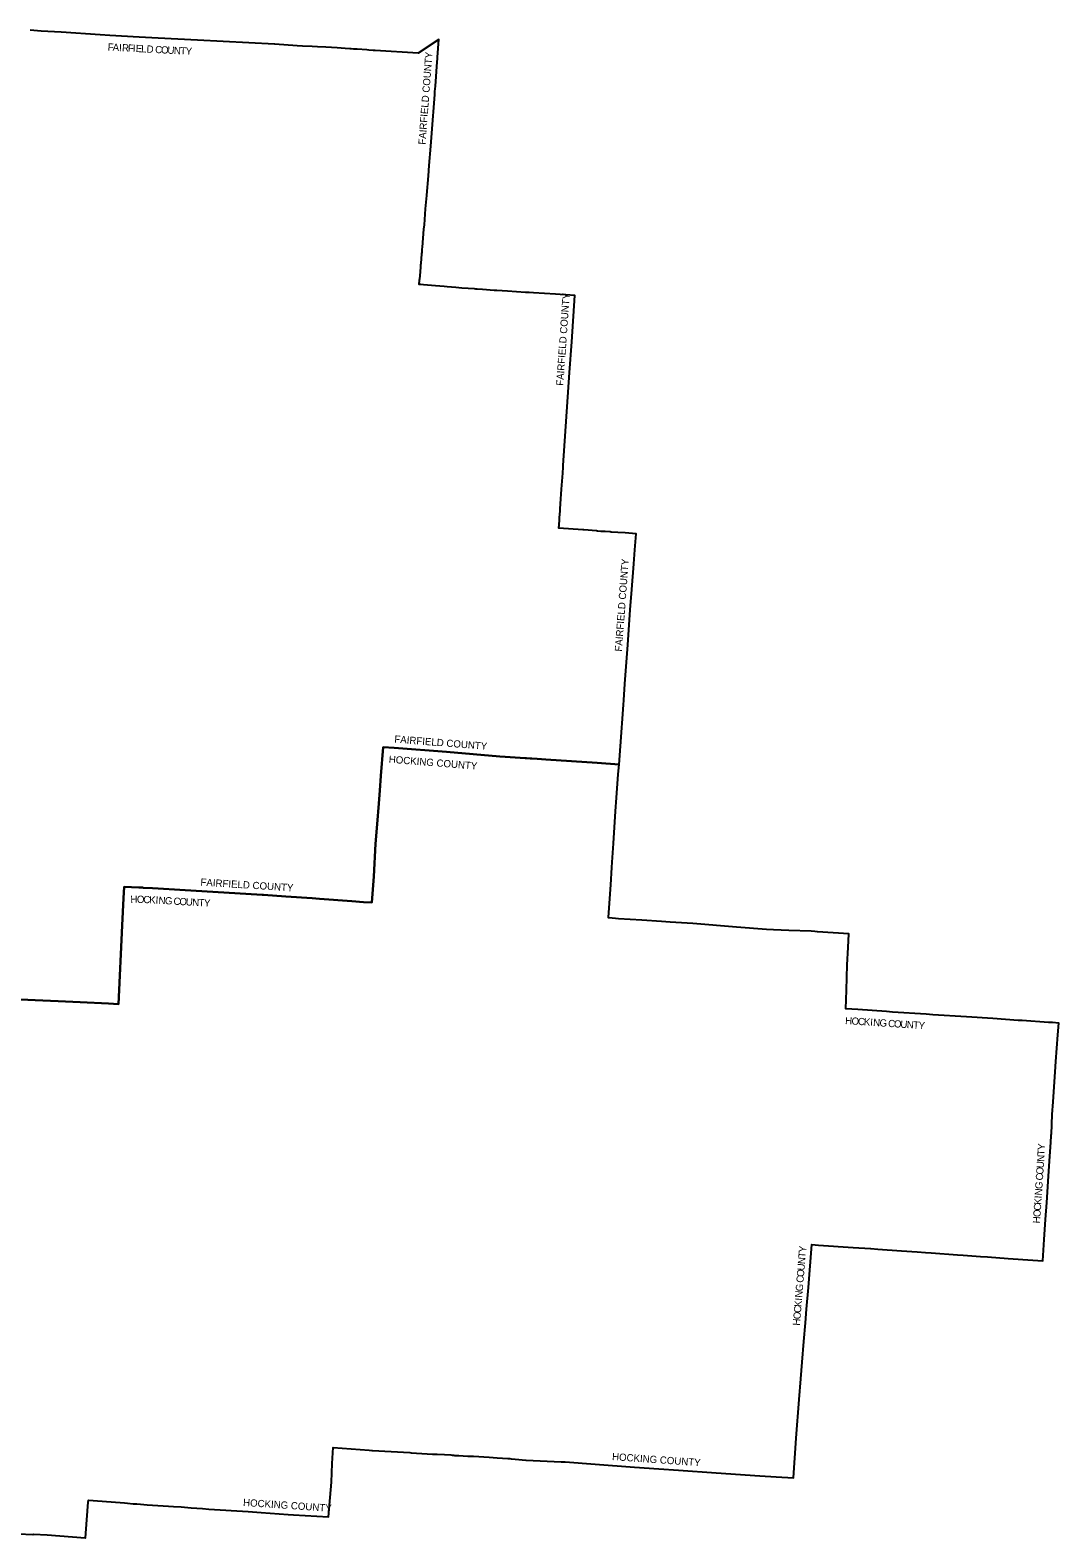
# Model space of a CAD drawing. Extents: x 1643459 to 2064572, y 425441 to 780708.
# Drawn here: x 1922430 to 2064572, y 495874 to 704341 of the extents above; entities that cross this region are included whole.
import ezdxf

# ---------------------------------------------------------------- set-up
doc = ezdxf.new("R2010")
doc.units = 0
doc.layers.add('GM_X_Minor_River', color=7, linetype='Continuous')
doc.layers.add('GM_X_Township_Subdivision', color=7, linetype='Continuous')

msp = doc.modelspace()

# ---------------------------------------------------------------- linework, layer by layer
at = {"layer": 'GM_X_Minor_River'}
for points in [[(1918913, 570413), (1926318, 570073), (1929353, 569934), (1933260, 569759), (1934625, 569674), (1935145, 580522), (1935327, 584325), (1935402, 585892), (1936418, 585863), (1937449, 585801), (1937674, 585789), (1937984, 585782), (1938024, 585777), (1938046, 585772), (1939332, 585690), (1940126, 585644), (1943090, 585490), (1954474, 584781), (1954688, 584764), (1957764, 584571), (1961416, 584310), (1962433, 584233), (1966870, 583916), (1968500, 583783), (1969644, 583709), (1969898, 587312), (1970169, 591856), (1970382, 594563), (1970608, 597431), (1970747, 599197), (1970907, 601230), (1971220, 605203), (1972731, 605094), (1979977, 604547), (1987315, 603915), (1988049, 603857), (1990848, 603680), (1990886, 603677), (1990991, 603668), (1991520, 603630), (1991604, 603637), (1991651, 603639), (1991698, 603635), (1991739, 603622), (1992480, 603590), (1993696, 603487), (2000787, 603023), (2003838, 602823), (2004014, 605352), (2004410, 611076), (2004447, 611709), (2004610, 613964), (2005009, 619344), (2005355, 624169), (2005577, 627012), (2005846, 630556), (2006001, 632494), (2006154, 634695), (2004664, 634814), (2003654, 634895), (2002765, 634941), (2002707, 634951), (2002561, 634960), (2001893, 634998), (2001275, 635040), (2000844, 635085), (2000698, 635094), (1998938, 635232), (1998791, 635240), (1995490, 635464), (1995500, 635638), (1995511, 635846), (1995640, 637579), (1995646, 637662), (1995678, 638158), (1995721, 638851), (1995868, 640883), (1996023, 643073), (1996082, 643910), (1996091, 644126), (1996968, 656983), (1997258, 661260), (1997714, 667638), (1996459, 667726), (1995658, 667777), (1995000, 667823), (1991998, 668015), (1991395, 668055), (1990877, 668085), (1989609, 668170), (1988366, 668243), (1986915, 668339), (1986556, 668363), (1984950, 668478), (1984209, 668532), (1983992, 668550), (1983807, 668562), (1982077, 668687), (1981257, 668749), (1980047, 668843), (1979644, 668880), (1978442, 668978), (1977352, 669071), (1976776, 669121), (1976410, 669152), (1976196, 669171), (1976251, 669765), (1976247, 669808), (1976248, 669828), (1976254, 669910), (1976344, 670938), (1976402, 671607), (1976429, 671898), (1976452, 672123), (1976557, 673387), (1976563, 673422), (1976565, 673452), (1976575, 673598), (1976581, 673680), (1976592, 673832), (1976612, 674053), (1976631, 674332), (1976843, 676814), (1976897, 677415), (1977078, 679634), (1977235, 681477), (1977237, 681502), (1977465, 684193), (1977572, 685621), (1977783, 688317), (1977931, 690115), (1978335, 695465), (1978364, 695863), (1978419, 696604), (1978668, 699939), (1978708, 700388), (1978713, 700599), (1978896, 703059), (1976043, 701175), (1970120, 701524), (1969838, 701543), (1969207, 701585), (1968964, 701601), (1967603, 701692), (1967105, 701727), (1966808, 701758), (1966649, 701762), (1966607, 701763), (1965938, 701805), (1964839, 701877), (1963274, 701972), (1962142, 702048), (1961405, 702089), (1960069, 702146), (1959326, 702192), (1956246, 702400), (1956177, 702424), (1945542, 702971), (1940133, 703233), (1937496, 703356), (1933445, 703603), (1932110, 703691), (1926704, 704049), (1923944, 704214), (1922415, 704341)], [(1920808, 496435), (1922802, 496357), (1922889, 496368), (1924776, 496279), (1930021, 495879), (1930092, 495874), (1930273, 498347), (1930453, 500820), (1930479, 501092), (1933628, 500841), (1935454, 500695), (1935890, 500660), (1936674, 500591), (1937187, 500555), (1937683, 500528), (1938609, 500460), (1941555, 500244), (1942222, 500218), (1943278, 500140), (1944658, 500039), (1946258, 499922), (1947103, 499860), (1952553, 499499), (1954349, 499375), (1958094, 499122), (1958819, 499073), (1963668, 498759), (1963994, 502524), (1964047, 503563), (1964176, 506138), (1964290, 508383), (1969272, 507986), (1969621, 507958), (1969723, 507962), (1974899, 507663), (1975055, 507641), (1977270, 507497), (1978041, 507447), (1978653, 507455), (1979668, 507387), (1980542, 507329), (1980743, 507314), (1980912, 507301), (1980955, 507298), (1981124, 507280), (1981352, 507267), (1981671, 507253), (1982272, 507222), (1982898, 507190), (1983707, 507147), (1985872, 507007), (1986941, 506932), (1988433, 506847), (1988689, 506857), (1988899, 506807), (1989427, 506739), (1990940, 506635), (1990968, 506633), (1995790, 506395), (1996355, 506367), (2000516, 506046), (2005950, 505661), (2009295, 505425), (2012017, 505233), (2017245, 504875), (2023263, 504467), (2025535, 504315), (2027894, 504157), (2028299, 509669), (2028707, 514997), (2028927, 517883), (2029101, 520171), (2029342, 523002), (2029562, 525581), (2029723, 527513), (2029972, 530503), (2030455, 536413), (2031368, 536352), (2036145, 536031), (2038532, 535868), (2038614, 535862), (2039544, 535798), (2042845, 535573), (2044983, 535427), (2046139, 535348), (2046923, 535292), (2050590, 535023), (2051359, 534967), (2053739, 534792), (2054734, 534720), (2057568, 534512), (2060998, 534260), (2062377, 534159), (2062471, 535632), (2062565, 537117), (2062743, 539903), (2062894, 542229), (2063128, 545874), (2063283, 547967), (2063460, 550606), (2063463, 550651), (2063512, 551409), (2063527, 551595), (2063539, 551712), (2063673, 554407), (2063785, 556159), (2064072, 560323), (2064169, 561734), (2064449, 565440), (2064572, 567058), (2063712, 567108), (2063148, 567146), (2059525, 567385), (2058968, 567423), (2055430, 567667), (2051836, 567896), (2047171, 568211), (2046219, 568281), (2041579, 568576), (2040773, 568647), (2036780, 568916), (2035127, 569004), (2035210, 571598), (2035338, 575111), (2035459, 577494), (2035535, 579368), (2031221, 579677), (2030848, 579730), (2030331, 579740), (2027284, 579850), (2025124, 579932), (2024156, 580006), (2020024, 580300), (2013988, 580818), (2010855, 581021), (2009649, 581113), (2006946, 581291), (2003724, 581477), (2002428, 581597), (2002352, 581610), (2002361, 581690), (2002661, 586155), (2002810, 588551), (2002856, 589277), (2003023, 591879), (2003292, 596351), (2003473, 598181), (2003692, 601486), (2003838, 602823), (2000787, 603023), (1993696, 603487), (1992480, 603590), (1991739, 603622), (1991698, 603635), (1991651, 603639), (1991604, 603637), (1991520, 603630), (1990991, 603668), (1990886, 603677), (1990848, 603680), (1988049, 603857), (1987315, 603915), (1979977, 604547), (1972731, 605094), (1971220, 605203), (1970907, 601230), (1970747, 599197), (1970608, 597431), (1970382, 594563), (1970169, 591856), (1969898, 587312), (1969644, 583709), (1968500, 583783), (1966870, 583916), (1962433, 584233), (1961416, 584310), (1957764, 584571), (1954688, 584764), (1954474, 584781), (1943090, 585490), (1940126, 585644), (1939332, 585690), (1938046, 585772), (1938024, 585777), (1937984, 585782), (1937674, 585789), (1937449, 585801), (1936418, 585863), (1935402, 585892), (1935327, 584325), (1935145, 580522), (1934625, 569674), (1933260, 569759), (1929353, 569934), (1926318, 570073), (1918913, 570413)]]:
    msp.add_lwpolyline(points, dxfattribs=at)

# ---------------------------------------------------------------- texts
at = {"layer": 'GM_X_Township_Subdivision'}
for s, rotation, p in [('F', 356.259, (1933121, 701536)), ('A', 356.89942, (1933809, 701491)), ('I', 356.96496, (1934693, 701443)), ('R', 356.98529, (1935102, 701421)), ('F', 356.99352, (1935915, 701379)), ('I', 356.99627, (1936592, 701343)), ('E', 356.99532, (1937001, 701322)), ('L', 356.99404, (1937748, 701282)), ('D', 356.99376, (1938495, 701243)), ('C', 356.99423, (1939681, 701181)), ('O', 356.99521, (1940494, 701138)), ('U', 356.99413, (1941377, 701092)), ('N', 356.99376, (1942260, 701045)), ('T', 356.99505, (1943144, 700999)), ('Y', 356.99413, (1943891, 700960)), ('FAIRFIELD COUNTY', 85.65428, (1977057, 688480)), ('FAIRFIELD COUNTY', 85.99451, (1996104, 655149)), ('FAIRFIELD COUNTY', 85.73722, (2004200, 618390)), ('FAIRFIELD COUNTY', 355.48031, (1972727, 605839)), ('HOCKING COUNTY', 355.51074, (1971954, 603053)), ('FAIRFIELD COUNTY', 356.42643, (1945940, 586058)), ('H', 1.15163, (1936293, 583662)), ('O', 358.29473, (1937164, 583680)), ('C', 357.38928, (1938044, 583653)), ('K', 356.87977, (1938855, 583616)), ('I', 356.72918, (1939737, 583568)), ('N', 356.6958, (1940145, 583545)), ('G', 356.69254, (1941028, 583494)), ('C', 356.69182, (1942215, 583425)), ('O', 356.69037, (1943027, 583378)), ('U', 356.69223, (1943910, 583327)), ('N', 356.69145, (1944793, 583276)), ('T', 356.6916, (1945676, 583225)), ('Y', 356.69133, (1946423, 583182)), ('H', 356.27634, (2035020, 566913)), ('O', 356.27721, (2035902, 566855)), ('C', 356.2767, (2036785, 566798)), ('K', 356.27634, (2037597, 566745)), ('I', 356.27472, (2038480, 566688)), ('N', 356.27721, (2038888, 566661)), ('G', 356.27634, (2039770, 566604)), ('C', 356.27701, (2040956, 566526)), ('O', 356.27721, (2041768, 566474)), ('U', 356.27634, (2042651, 566416)), ('N', 356.27999, (2043533, 566359)), ('T', 356.29608, (2044416, 566301)), ('Y', 356.36257, (2045164, 566253)), ('Y', 86.14118, (2062645, 549470)), ('N', 86.18042, (2062536, 547842)), ('T', 86.17869, (2062595, 548724)), ('C', 86.18112, (2062364, 545265)), ('O', 86.18253, (2062418, 546077)), ('U', 86.18256, (2062477, 546959)), ('N', 86.18042, (2062226, 543197)), ('G', 86.18283, (2062285, 544079)), ('C', 86.18324, (2062086, 541094)), ('K', 86.18042, (2062140, 541906)), ('I', 86.18452, (2062199, 542789)), ('H', 86.18259, (2061968, 539329)), ('O', 86.18042, (2062027, 540211)), ('Y', 84.8475, (2029625, 535312)), ('U', 85.29934, (2029419, 532806)), ('N', 85.30096, (2029492, 533688)), ('T', 85.29935, (2029564, 534569)), ('C', 85.29959, (2029280, 531114)), ('O', 85.29934, (2029347, 531925)), ('N', 85.29901, (2029110, 529048)), ('G', 85.29901, (2029183, 529930)), ('C', 85.29991, (2028938, 526948)), ('K', 85.30067, (2029004, 527759)), ('I', 85.29909, (2029077, 528640)), ('H', 85.29934, (2028793, 525185)), ('O', 85.29938, (2028865, 526066)), ('HOCKING COUNTY', 356.00214, (2002812, 506628)), ('HOCKING COUNTY', 356.18591, (1951826, 500288))]:
    msp.add_text(s, height=1000, rotation=rotation, dxfattribs=at).set_placement(p)

doc.saveas('drawing.dxf')
